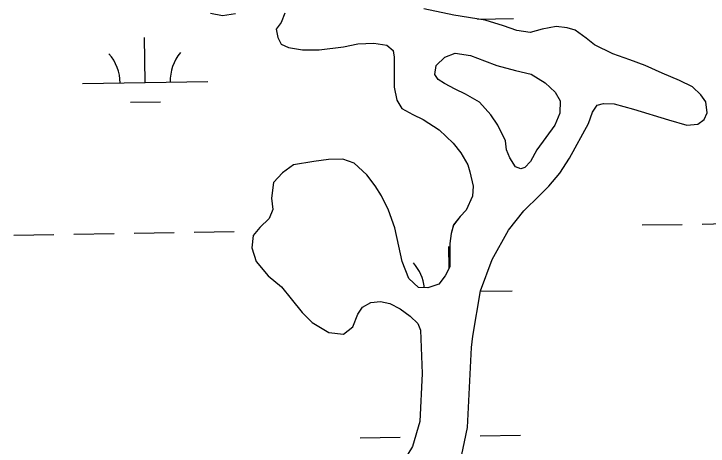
# Model space of a CAD drawing. Extents: x 3855477 to 3893699, y 299188 to 325115.
# Drawn here: x 3864116 to 3864671, y 320966 to 321311 of the extents above; entities that cross this region are included whole.
import ezdxf

# ---------------------------------------------------------------- set-up
doc = ezdxf.new("R2010")
doc.units = 0
doc.layers.add('V-TOPO-SHOR', color=7, linetype='Continuous')
doc.layers.add('V-WETL-SWMP', color=7, linetype='Continuous')

msp = doc.modelspace()

# ---------------------------------------------------------------- linework, layer by layer
at = {"layer": 'V-TOPO-SHOR'}
for points in [[(3864482.9, 321054.06), (3864489.06, 321090.24), (3864498.35, 321115.25), (3864511.21, 321138.66), (3864523.63, 321154.11), (3864536.03, 321166.38), (3864543.63, 321173.9), (3864552.44, 321184.19), (3864560.06, 321196.09), (3864575.33, 321223.86), (3864578.56, 321232.99), (3864582.17, 321238.54), (3864587.35, 321239.71), (3864595.71, 321239.66), (3864611.2, 321235.21), (3864639.01, 321226.7), (3864653.71, 321222.64), (3864662.46, 321223.39), (3864667.66, 321226.94), (3864670.07, 321232.5), (3864668.93, 321241.26), (3864664.98, 321246.85), (3864658.25, 321253.25), (3864647.93, 321258.08), (3864634.04, 321264.13), (3864620.54, 321270.17), (3864608.23, 321274.61), (3864594.73, 321279.46), (3864580.05, 321286.7), (3864573.31, 321291.91), (3864564.59, 321298.32), (3864558.24, 321300.34), (3864549.49, 321301.19), (3864538.34, 321299.26), (3864528.77, 321296.52), (3864518.04, 321298.17), (3864507.32, 321301.81), (3864492.62, 321306.27), (3864467.57, 321310.38), (3864443.73, 321315.29)], [(3864273.41, 321311.83), (3864282.96, 321310.18), (3864293.31, 321311.72)], [(3864332.7, 321311.91), (3864329.88, 321304.36), (3864325.87, 321299.21), (3864327.02, 321292.44), (3864329.78, 321287.25), (3864335.73, 321284.44), (3864346.87, 321282.78), (3864360, 321282.71), (3864379.5, 321285), (3864391.06, 321287.32), (3864403.79, 321288.05), (3864414.13, 321286.4), (3864419.28, 321282), (3864420.04, 321276.82), (3864420, 321267.67), (3864419.92, 321252.95), (3864422.25, 321242.59), (3864426.19, 321235.8), (3864434.92, 321230.98), (3864443.25, 321226.96), (3864455.94, 321218.93), (3864467.02, 321208.13), (3864473.35, 321200.54), (3864478.87, 321190.96), (3864480.43, 321185.38), (3864483.15, 321173.82), (3864482.71, 321165.87), (3864477.48, 321154.76), (3864472.68, 321149.61), (3864467.47, 321142.88), (3864465.44, 321136.12), (3864464.6, 321128.17), (3864464.55, 321119.41), (3864464.5, 321109.47), (3864460.88, 321102.33), (3864455.67, 321095.59), (3864446.9, 321092.85), (3864439.35, 321092.89), (3864431.82, 321100.09), (3864426.33, 321113.65), (3864423.61, 321126), (3864420.5, 321140.74), (3864415.41, 321154.69), (3864409.9, 321166.26), (3864404.77, 321174.25), (3864398.05, 321183.04), (3864388.16, 321192.24), (3864379.02, 321195.47), (3864367.48, 321195.14), (3864355.93, 321193.61), (3864339.6, 321190.91), (3864330.82, 321184.59), (3864323.61, 321176.67), (3864321.96, 321164.35), (3864323.1, 321155.19), (3864320.28, 321148.04), (3864312.68, 321140.92), (3864307.47, 321134.59), (3864306.23, 321124.65), (3864309.75, 321113.88), (3864319.23, 321102.29), (3864329.93, 321093.48), (3864337.84, 321083.89), (3864346.53, 321073.1), (3864354.45, 321065.1), (3864367.93, 321057.07), (3864379.46, 321055.81), (3864387.05, 321061.74), (3864391.09, 321071.67), (3864394.7, 321077.22)], [(3864508.98, 321210.05), (3864502.69, 321222.42), (3864497.16, 321230.81), (3864488.06, 321240.8), (3864476.96, 321247.23), (3864468.62, 321251.25), (3864460.29, 321255.67), (3864455.14, 321258.89), (3864452.37, 321262.88), (3864453.6, 321270.03), (3864460.4, 321276.76), (3864468.78, 321279.9), (3864481.1, 321278.24), (3864492.22, 321273.8), (3864502.15, 321270.17), (3864516.85, 321266.11), (3864529.56, 321263.26), (3864540.67, 321256.43), (3864548.58, 321248.83), (3864552.52, 321242.04), (3864552.47, 321232.1), (3864548.44, 321222.57), (3864541.23, 321212.66), (3864534.01, 321202.75), (3864528.79, 321193.63), (3864524.39, 321188.88), (3864521.2, 321187.71), (3864516.83, 321189.32), (3864512.49, 321196.51), (3864509.74, 321202.89), (3864508.98, 321210.05)], [(3864394.7, 321077.22), (3864401.48, 321081.16), (3864409.05, 321081.91), (3864416.6, 321080.28), (3864424.93, 321075.86), (3864432.86, 321070.25), (3864438.79, 321064.25), (3864440.93, 321058.83)], [(3864440.93, 321058.83), (3864442.31, 321024.28), (3864440.53, 320986.09), (3864434.67, 320966.23), (3864414.61, 320933.37), (3864405.67, 320926.09), (3864398.86, 320924.04), (3864395.17, 320920.39), (3864390.96, 320914.66), (3864387.24, 320904.74), (3864385.07, 320890.62), (3864384.98, 320873.35), (3864381.64, 320837.78), (3864378.98, 320828.9), (3864375.79, 320820.02), (3864373.13, 320812.18), (3864371.53, 320806.43), (3864368.88, 320800.69), (3864365.7, 320792.86), (3864353.03, 320772.52), (3864348.78, 320761.03), (3864346.63, 320750.57), (3864346.08, 320744.82), (3864344.13, 320738.13)], [(3864472.8, 320953.47), (3864478.71, 320981.17), (3864481.67, 321045), (3864482.9, 321054.06)]]:
    msp.add_lwpolyline(points, dxfattribs=at)
at = {"layer": 'V-WETL-SWMP'}
for p, q in [((3864486.56, 321307.26), (3864515.39, 321307.73)), ((3864221.12, 321256.5), (3864220.53, 321292.5)), ((3864171.13, 321255.69), (3864271.11, 321257.32)), ((3864209.37, 321240.88), (3864233.37, 321241.27)), ((3864618.09, 321142.88), (3864650.08, 321143.4)), ((3864666.08, 321143.67), (3864698.08, 321144.19)), ((3864116.25, 321134.71), (3864148.24, 321135.23)), ((3864164.24, 321135.49), (3864196.24, 321136.01)), ((3864212.23, 321136.27), (3864244.23, 321136.79)), ((3864260.23, 321137.05), (3864292.22, 321137.57)), ((3864464.03, 321108.55), (3864463.76, 321125.63)), ((3864489.03, 321090.03), (3864514.34, 321090.44)), ((3864488.81, 320974.58), (3864520.81, 320975.1)), ((3864392.82, 320973.02), (3864424.82, 320973.54))]:
    msp.add_line(p, q, dxfattribs=at)
for points in [[(3864670.07, 321232.5), (3864668.93, 321241.26), (3864664.98, 321246.85), (3864658.25, 321253.25), (3864647.93, 321258.08), (3864634.04, 321264.13), (3864620.54, 321270.17), (3864608.23, 321274.61), (3864594.73, 321279.46), (3864580.05, 321286.7), (3864573.31, 321291.91), (3864564.59, 321298.32), (3864558.24, 321300.34), (3864549.49, 321301.19), (3864538.34, 321299.26), (3864528.77, 321296.52), (3864518.04, 321298.17), (3864507.32, 321301.81), (3864492.62, 321306.27), (3864467.57, 321310.38), (3864443.73, 321315.29)], [(3864273.41, 321311.83), (3864282.96, 321310.18), (3864293.31, 321311.72)], [(3864332.7, 321311.91), (3864329.87, 321304.36), (3864325.87, 321299.21), (3864327.02, 321292.44), (3864329.78, 321287.25), (3864335.73, 321284.44), (3864346.87, 321282.78), (3864360, 321282.71), (3864379.5, 321284.99), (3864391.06, 321287.32), (3864403.79, 321288.05), (3864414.13, 321286.4), (3864419.28, 321281.99), (3864420.04, 321276.82), (3864420, 321267.67), (3864419.92, 321252.95), (3864422.25, 321242.59), (3864426.19, 321235.8), (3864434.92, 321230.98), (3864443.25, 321226.96), (3864455.94, 321218.93), (3864467.02, 321208.13), (3864473.35, 321200.54), (3864478.87, 321190.96), (3864480.43, 321185.38), (3864483.15, 321173.83), (3864482.71, 321165.87), (3864477.48, 321154.76), (3864472.68, 321149.61), (3864467.47, 321142.87), (3864465.44, 321136.12), (3864464.6, 321128.17), (3864464.55, 321119.41), (3864464.5, 321109.47), (3864460.88, 321102.33), (3864455.67, 321095.59), (3864446.9, 321092.85), (3864439.34, 321092.89), (3864431.82, 321100.1), (3864426.33, 321113.65), (3864423.61, 321126), (3864420.5, 321140.74), (3864415.41, 321154.69), (3864409.9, 321166.26), (3864404.77, 321174.25), (3864398.05, 321183.04), (3864388.16, 321192.24), (3864379.02, 321195.47), (3864367.48, 321195.14), (3864355.93, 321193.61), (3864339.61, 321190.91), (3864330.82, 321184.59), (3864323.61, 321176.67), (3864321.96, 321164.35), (3864323.1, 321155.19), (3864320.28, 321148.04), (3864312.68, 321140.92), (3864307.47, 321134.59), (3864306.23, 321124.65), (3864309.75, 321113.88), (3864319.23, 321102.29), (3864329.93, 321093.48), (3864337.83, 321083.89), (3864346.53, 321073.1), (3864354.45, 321065.1), (3864367.93, 321057.07), (3864379.46, 321055.82), (3864387.05, 321061.74), (3864391.09, 321071.67), (3864394.7, 321077.22), (3864401.48, 321081.16), (3864409.05, 321081.91), (3864416.6, 321080.28), (3864424.93, 321075.86), (3864432.86, 321070.25), (3864438.79, 321064.25), (3864440.93, 321058.83), (3864442.31, 321024.28), (3864440.53, 320986.09), (3864434.67, 320966.23)], [(3864472.8, 320953.47), (3864478.71, 320981.17), (3864481.67, 321045), (3864482.9, 321054.06), (3864489.06, 321090.24), (3864498.35, 321115.25), (3864511.21, 321138.66), (3864523.63, 321154.11), (3864536.03, 321166.38), (3864543.63, 321173.9), (3864552.44, 321184.19), (3864560.06, 321196.09), (3864575.33, 321223.86), (3864578.56, 321232.99), (3864582.17, 321238.54), (3864587.35, 321239.71), (3864595.71, 321239.66), (3864611.2, 321235.2), (3864639.01, 321226.7), (3864653.71, 321222.64), (3864662.46, 321223.39), (3864667.66, 321226.94), (3864670.07, 321232.5)]]:
    msp.add_lwpolyline(points, dxfattribs=at)
msp.add_lwpolyline([(3864509.74, 321202.89), (3864508.98, 321210.05), (3864502.69, 321222.42), (3864497.16, 321230.81), (3864488.06, 321240.8), (3864476.96, 321247.23), (3864468.62, 321251.25), (3864460.29, 321255.67), (3864455.14, 321258.89), (3864452.37, 321262.88), (3864453.6, 321270.03), (3864460.4, 321276.76), (3864468.78, 321279.9), (3864481.1, 321278.24), (3864492.22, 321273.8), (3864502.15, 321270.17), (3864516.85, 321266.11), (3864529.56, 321263.26), (3864540.67, 321256.43), (3864548.58, 321248.83), (3864552.53, 321242.05), (3864552.47, 321232.1), (3864548.44, 321222.57), (3864541.23, 321212.66), (3864534.01, 321202.76), (3864528.79, 321193.63), (3864524.39, 321188.88), (3864521.2, 321187.71), (3864516.83, 321189.32), (3864512.49, 321196.51)], close=True, dxfattribs=at)
for centre, start, end in [((3864165.88, 321256.08), 0.1615, 41.7052), ((3864276.35, 321257.88), 140.1615, 181.7052), ((3864409.1, 321089.2), 5.9636, 41.7052)]:
    msp.add_arc(centre, 35.25, start, end, dxfattribs=at)

doc.saveas('drawing.dxf')
